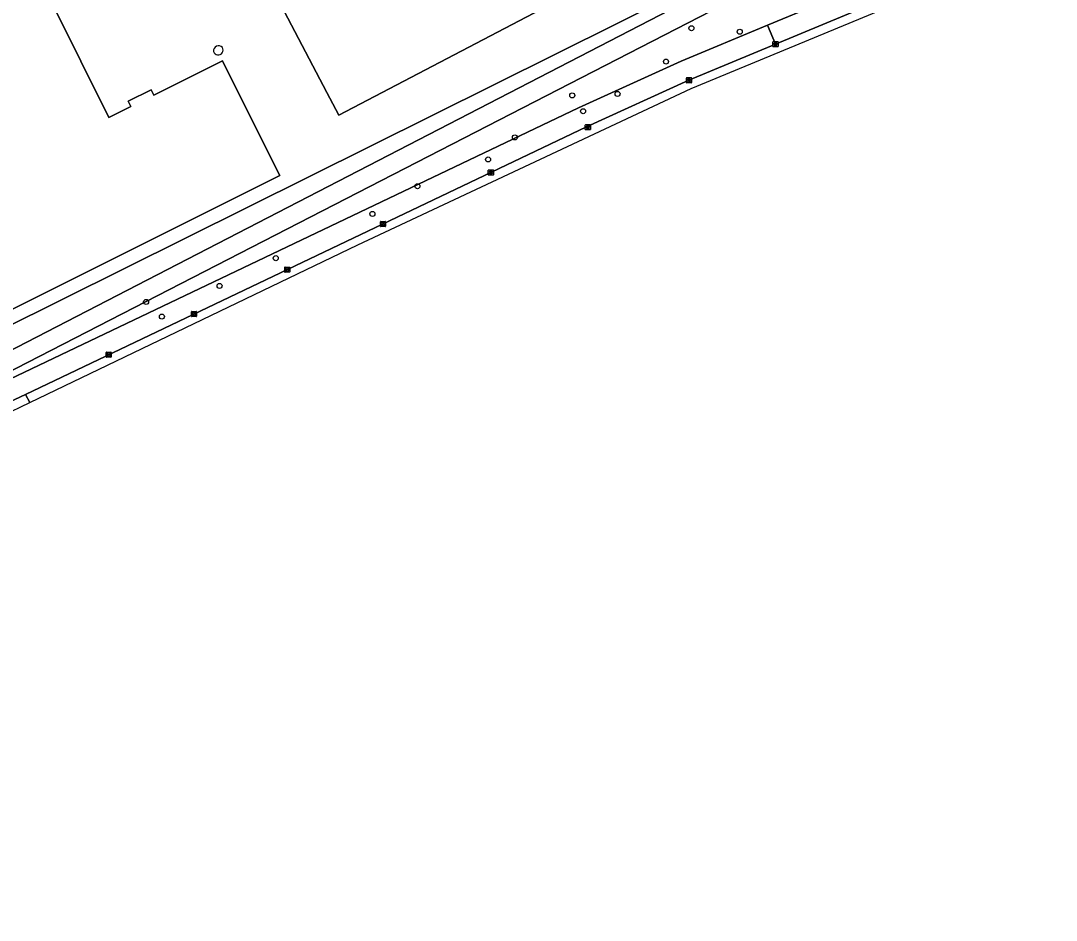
# Model space of a CAD drawing. Extents: x 157692 to 159674, y 381452 to 383291.
# Drawn here: x 158263.6 to 158465.6, y 381571.5 to 381746.9 of the extents above; entities that cross this region are included whole.
import ezdxf

# ---------------------------------------------------------------- set-up
doc = ezdxf.new("R2010")
doc.units = 0
for name, color, linetype in [('IMGEO_Boom', 7, 'Continuous'), ('IMGEO_Erf', 7, 'Continuous'), ('IMGEO_Fietspad_gesloten', 7, 'Continuous'), ('IMGEO_Groenvoorziening', 7, 'Continuous'), ('IMGEO_Kolk', 7, 'Continuous'), ('IMGEO_Opslagtank', 7, 'Continuous'), ('IMGEO_Pand', 7, 'Continuous'), ('IMGEO_Waterloop', 7, 'Continuous')]:
    doc.layers.add(name, color=color, linetype=linetype)

msp = doc.modelspace()

# ---------------------------------------------------------------- linework, layer by layer
at = {"layer": 'IMGEO_Boom'}
for centre in [(158394.39, 381745.43), (158403.82, 381744.74), (158389.44, 381738.91), (158371.16, 381732.33), (158379.99, 381732.61), (158373.26, 381729.24), (158359.96, 381724.13), (158354.73, 381719.83), (158340.95, 381714.62), (158332.18, 381709.21), (158313.32, 381700.59), (158302.35, 381695.18), (158288.04, 381692.05), (158291.1, 381689.19)]:
    msp.add_circle(centre, 0.489, dxfattribs=at)
at = {"layer": 'IMGEO_Erf'}
msp.add_lwpolyline([(158323.96, 381772.54), (158314.42, 381790.73), (158307.68, 381787.19), (158305.25, 381791.88), (158302.95, 381796.32), (158308.07, 381813.04), (158313.18, 381811.44), (158314.36, 381811.07), (158315.46, 381808.96), (158317.61, 381810.06), (158324.54, 381807.89), (158329.01, 381810.22), (158332.06, 381811.8), (158334.38, 381807.38), (158362.68, 381753.51), (158364.53, 381750), (158365.01, 381749.08), (158325.61, 381728.48), (158323.29, 381732.91), (158314.33, 381750), (158309.19, 381759.79), (158311.05, 381765.75)], close=True, dxfattribs=at)
for points in [[(158259.62, 381686.58), (158416.14, 381764.39)], [(158269.81, 381750), (158280.77, 381728.01), (158285.07, 381730.15), (158284.54, 381731.21), (158289.01, 381733.44), (158289.54, 381732.39), (158302.92, 381739.07), (158311.85, 381721.18), (158314.09, 381716.71), (158259.76, 381689.57), (158248.58, 381711.93)]]:
    msp.add_lwpolyline(points, dxfattribs=at)
for centre, radius, start, end in [((158302.15, 381741.04), 0.974, 38.7207, 190.9142), ((158302.09, 381741.18), 0.949, 199.986, 29.6489)]:
    msp.add_arc(centre, radius, start, end, dxfattribs=at)
at = {"layer": 'IMGEO_Fietspad_gesloten'}
for points in [[(158265.33, 381672.43), (158329.3, 381703.17), (158394.33, 381733.67), (158481.62, 381769.82), (158509.54, 381782.48), (158559.19, 381814.87), (158606.24, 381844.4), (158605.2, 381846.05), (158578.28, 381829.6), (158547.22, 381809.46), (158539.66, 381804.51)], [(158481.66, 381771.82), (158465.83, 381765.23), (158429.25, 381750), (158410.81, 381742.32), (158393.92, 381735.29), (158373.93, 381726.17), (158264.52, 381674.03), (158265.33, 381672.43)], [(158054.36, 381571.5), (158103.43, 381595.44), (158121.46, 381604.23), (158243.71, 381662.04), (158265.33, 381672.43), (158264.52, 381674.03), (158260.34, 381672.04), (158176.33, 381632), (158133.24, 381611.46), (158121.49, 381605.85), (158093.98, 381592.74), (158053.74, 381572.74), (158054.36, 381571.5)]]:
    msp.add_lwpolyline(points, dxfattribs=at)
at = {"layer": 'IMGEO_Groenvoorziening'}
for points in [[(158461.72, 381781.38), (158400.62, 381750), (158257.98, 381676.74), (158258.55, 381675.61), (158372.39, 381729.87), (158392.39, 381738.98), (158409.27, 381746.01), (158419.3, 381750.19), (158427.72, 381753.69), (158467.07, 381770.08), (158469.78, 381780.71), (158500, 381797.89), (158509.95, 381803.55), (158515.94, 381808.1), (158520.56, 381812.1), (158525.23, 381816.15), (158522.98, 381820.7), (158517.23, 381818.91), (158502.7, 381810.97), (158500, 381809.49), (158461.03, 381788.17), (158463.02, 381784.54)], [(158463.02, 381784.54), (158461.03, 381788.17), (158441.98, 381777.74), (158416.14, 381764.39), (158259.62, 381686.58), (158254.34, 381683.97), (158223.29, 381668.59), (158147.17, 381630.9), (158120.43, 381617.61), (158120.64, 381617.17), (158179.73, 381645.71), (158182.9, 381642.9), (158254.91, 381679.12), (158392.17, 381750), (158448.48, 381779.08), (158459.69, 381785.07)]]:
    msp.add_lwpolyline(points, dxfattribs=at)
for points in [[(158410.81, 381742.32), (158429.25, 381750), (158465.83, 381765.23), (158467.07, 381770.08), (158427.72, 381753.69), (158419.3, 381750.19), (158409.27, 381746.01)], [(158373.93, 381726.17), (158393.92, 381735.29), (158410.81, 381742.32), (158409.27, 381746.01), (158392.39, 381738.98), (158372.39, 381729.87), (158258.55, 381675.61), (158257.98, 381676.74), (158256.56, 381676.02), (158222.08, 381658.49), (158184.33, 381640.13), (158182.9, 381642.9), (158179.73, 381645.71), (158120.64, 381617.17), (158123.9, 381610.33), (158119.21, 381608.01), (158121.49, 381605.85), (158133.24, 381611.46), (158134.78, 381618.29), (158168.47, 381634.73), (158176.33, 381632), (158260.34, 381672.04), (158264.52, 381674.03)]]:
    msp.add_lwpolyline(points, close=True, dxfattribs=at)
at = {"layer": 'IMGEO_Kolk'}
for p, q in [((158410.31, 381741.89), (158410.31, 381742.74)), ((158410.38, 381742.82), (158411.24, 381742.82)), ((158411.31, 381742.74), (158411.31, 381741.89)), ((158411.24, 381741.82), (158410.38, 381741.82)), ((158410.57, 381742.31), (158410.57, 381742.32)), ((158410.61, 381742.36), (158411.01, 381742.36)), ((158411.01, 381742.27), (158410.61, 381742.27)), ((158410.82, 381742.04), (158410.79, 381742.04)), ((158410.8, 381742.6), (158410.82, 381742.6)), ((158411.05, 381742.32), (158411.05, 381742.31)), ((158393.42, 381734.86), (158393.42, 381735.71)), ((158393.49, 381735.79), (158394.35, 381735.79)), ((158394.35, 381734.78), (158393.49, 381734.78)), ((158393.68, 381735.28), (158393.68, 381735.29)), ((158393.72, 381735.33), (158394.12, 381735.33)), ((158394.12, 381735.24), (158393.72, 381735.24)), ((158393.91, 381735.56), (158393.93, 381735.56)), ((158393.93, 381735.01), (158393.91, 381735.01)), ((158394.16, 381735.29), (158394.16, 381735.28)), ((158394.42, 381735.71), (158394.42, 381734.86)), ((158373.69, 381725.7), (158373.69, 381726.55)), ((158373.76, 381726.63), (158374.62, 381726.63)), ((158374.69, 381726.55), (158374.69, 381725.7)), ((158374.62, 381725.63), (158373.76, 381725.63)), ((158373.95, 381726.12), (158373.95, 381726.13)), ((158373.99, 381726.17), (158374.39, 381726.17)), ((158374.39, 381726.08), (158373.99, 381726.08)), ((158374.2, 381725.85), (158374.17, 381725.85)), ((158374.18, 381726.41), (158374.2, 381726.41)), ((158374.43, 381726.13), (158374.43, 381726.12)), ((158354.78, 381716.86), (158354.78, 381717.72)), ((158354.86, 381717.79), (158355.71, 381717.79)), ((158355.71, 381716.79), (158354.86, 381716.79)), ((158355.04, 381717.28), (158355.04, 381717.3)), ((158355.08, 381717.33), (158355.48, 381717.33)), ((158355.48, 381717.25), (158355.08, 381717.25)), ((158355.27, 381717.57), (158355.3, 381717.57)), ((158355.29, 381717.01), (158355.27, 381717.01)), ((158355.53, 381717.3), (158355.53, 381717.28)), ((158355.78, 381717.72), (158355.78, 381716.86)), ((158333.74, 381706.84), (158333.74, 381707.69)), ((158333.81, 381707.76), (158334.67, 381707.76)), ((158334.67, 381706.76), (158333.81, 381706.76)), ((158334, 381707.26), (158334, 381707.27)), ((158334.04, 381707.31), (158334.44, 381707.31)), ((158334.43, 381707.22), (158334.04, 381707.22)), ((158334.25, 381706.98), (158334.22, 381706.98)), ((158334.23, 381707.54), (158334.25, 381707.54)), ((158334.48, 381707.27), (158334.48, 381707.26)), ((158334.74, 381707.69), (158334.74, 381706.84)), ((158315.06, 381697.94), (158315.06, 381698.79)), ((158315.13, 381698.86), (158315.99, 381698.86)), ((158315.32, 381698.36), (158315.32, 381698.37)), ((158315.36, 381698.41), (158315.76, 381698.41)), ((158315.75, 381698.32), (158315.36, 381698.32)), ((158315.55, 381698.64), (158315.57, 381698.64)), ((158315.8, 381698.37), (158315.8, 381698.36)), ((158316.06, 381698.79), (158316.06, 381697.94)), ((158315.99, 381697.86), (158315.13, 381697.86)), ((158315.57, 381698.08), (158315.54, 381698.08)), ((158296.95, 381690.2), (158297.81, 381690.2)), ((158296.88, 381689.28), (158296.88, 381690.13)), ((158297.81, 381689.2), (158296.95, 381689.2)), ((158297.14, 381689.7), (158297.14, 381689.71)), ((158297.18, 381689.75), (158297.58, 381689.75)), ((158297.58, 381689.66), (158297.18, 381689.66)), ((158297.37, 381689.98), (158297.39, 381689.98)), ((158297.39, 381689.42), (158297.37, 381689.42)), ((158297.62, 381689.71), (158297.62, 381689.7)), ((158297.88, 381690.13), (158297.88, 381689.28)), ((158280.24, 381681.35), (158280.24, 381682.2)), ((158280.32, 381682.28), (158281.17, 381682.28)), ((158281.24, 381682.2), (158281.24, 381681.35)), ((158281.17, 381681.27), (158280.32, 381681.27)), ((158280.5, 381681.77), (158280.5, 381681.78)), ((158280.94, 381681.73), (158280.54, 381681.73)), ((158280.55, 381681.82), (158280.94, 381681.82)), ((158280.73, 381682.05), (158280.76, 381682.05)), ((158280.75, 381681.5), (158280.73, 381681.5)), ((158280.99, 381681.78), (158280.99, 381681.77))]:
    msp.add_line(p, q, dxfattribs=at)
for points in [[(158410.31, 381741.89), (158410.31, 381742.74)], [(158410.38, 381742.82), (158411.24, 381742.82)], [(158411.31, 381742.74), (158411.31, 381741.89)], [(158411.24, 381741.82), (158410.38, 381741.82)], [(158393.42, 381734.86), (158393.42, 381735.71)], [(158393.49, 381735.79), (158394.35, 381735.79)], [(158394.35, 381734.78), (158393.49, 381734.78)], [(158394.42, 381735.71), (158394.42, 381734.86)], [(158373.69, 381725.7), (158373.69, 381726.55)], [(158373.76, 381726.63), (158374.62, 381726.63)], [(158374.69, 381726.55), (158374.69, 381725.7)], [(158374.62, 381725.63), (158373.76, 381725.63)], [(158354.78, 381716.86), (158354.78, 381717.72)], [(158354.86, 381717.79), (158355.71, 381717.79)], [(158355.71, 381716.79), (158354.86, 381716.79)], [(158355.78, 381717.72), (158355.78, 381716.86)], [(158333.74, 381706.84), (158333.74, 381707.69)], [(158333.81, 381707.76), (158334.67, 381707.76)], [(158334.67, 381706.76), (158333.81, 381706.76)], [(158334.74, 381707.69), (158334.74, 381706.84)], [(158315.06, 381697.94), (158315.06, 381698.79)], [(158315.13, 381698.86), (158315.99, 381698.86)], [(158316.06, 381698.79), (158316.06, 381697.94)], [(158315.99, 381697.86), (158315.13, 381697.86)], [(158296.95, 381690.2), (158297.81, 381690.2)], [(158296.88, 381689.28), (158296.88, 381690.13)], [(158297.81, 381689.2), (158296.95, 381689.2)], [(158297.88, 381690.13), (158297.88, 381689.28)], [(158280.24, 381681.35), (158280.24, 381682.2)], [(158280.32, 381682.28), (158281.17, 381682.28)], [(158281.24, 381682.2), (158281.24, 381681.35)], [(158281.17, 381681.27), (158280.32, 381681.27)]]:
    msp.add_lwpolyline(points, dxfattribs=at)
for centre, radius, start, end in [((158410.39, 381742.74), 0.0765, 91.552, 178.448), ((158410.39, 381742.74), 0.0765, 91.552, 178.448), ((158411.23, 381742.74), 0.0765, 1.552, 88.448), ((158411.23, 381742.74), 0.0765, 1.552, 88.448), ((158410.39, 381741.89), 0.0765, 181.552, 268.448), ((158410.39, 381741.89), 0.0765, 181.552, 268.448), ((158410.61, 381742.32), 0.0403, 85.8775, 175.7526), ((158410.6, 381742.31), 0.0366, 178.938, 274.7102), ((158411.01, 381742.32), 0.0386, 1.7309, 96.639), ((158411.01, 381742.32), 0.043, 264.8664, 352.4533), ((158411.23, 381741.89), 0.0765, 271.552, 358.448), ((158411.23, 381741.89), 0.0765, 271.552, 358.448), ((158393.5, 381735.71), 0.0765, 91.552, 178.448), ((158393.5, 381735.71), 0.0765, 91.552, 178.448), ((158393.5, 381734.86), 0.0765, 181.552, 268.448), ((158393.5, 381734.86), 0.0765, 181.552, 268.448), ((158393.72, 381735.29), 0.0403, 85.8775, 175.7526), ((158393.72, 381735.28), 0.0366, 178.938, 274.7102), ((158394.12, 381735.29), 0.0386, 1.7309, 96.639), ((158394.12, 381735.28), 0.043, 264.8664, 352.4533), ((158394.34, 381735.71), 0.0765, 1.552, 88.448), ((158394.34, 381735.71), 0.0765, 1.552, 88.448), ((158394.34, 381734.86), 0.0765, 271.552, 358.448), ((158394.34, 381734.86), 0.0765, 271.552, 358.448), ((158373.77, 381726.55), 0.0765, 91.552, 178.448), ((158373.77, 381726.55), 0.0765, 91.552, 178.448), ((158374.61, 381726.55), 0.0765, 1.552, 88.448), ((158374.61, 381726.55), 0.0765, 1.552, 88.448), ((158373.77, 381725.7), 0.0765, 181.552, 268.448), ((158373.77, 381725.7), 0.0765, 181.552, 268.448), ((158373.99, 381726.13), 0.0403, 85.8775, 175.7526), ((158373.98, 381726.12), 0.0366, 178.938, 274.7102), ((158374.39, 381726.13), 0.0386, 1.7309, 96.639), ((158374.39, 381726.13), 0.043, 264.8664, 352.4533), ((158374.61, 381725.7), 0.0765, 271.552, 358.448), ((158374.61, 381725.7), 0.0765, 271.552, 358.448), ((158354.86, 381717.72), 0.0765, 91.552, 178.448), ((158354.86, 381717.72), 0.0765, 91.552, 178.448), ((158354.86, 381716.87), 0.0765, 181.552, 268.448), ((158354.86, 381716.87), 0.0765, 181.552, 268.448), ((158355.08, 381717.29), 0.0403, 85.8775, 175.7526), ((158355.08, 381717.28), 0.0366, 178.938, 274.7102), ((158355.49, 381717.3), 0.0386, 1.7309, 96.639), ((158355.48, 381717.29), 0.043, 264.8664, 352.4533), ((158355.71, 381717.72), 0.0765, 1.552, 88.448), ((158355.71, 381717.72), 0.0765, 1.552, 88.448), ((158355.71, 381716.87), 0.0765, 271.552, 358.448), ((158355.71, 381716.87), 0.0765, 271.552, 358.448), ((158333.81, 381707.69), 0.0765, 91.552, 178.448), ((158333.81, 381707.69), 0.0765, 91.552, 178.448), ((158333.81, 381706.84), 0.0765, 181.552, 268.448), ((158333.81, 381706.84), 0.0765, 181.552, 268.448), ((158334.04, 381707.27), 0.0403, 85.8775, 175.7526), ((158334.03, 381707.26), 0.0366, 178.938, 274.7102), ((158334.44, 381707.26), 0.043, 264.8664, 352.4533), ((158334.44, 381707.27), 0.0386, 1.7309, 96.639), ((158334.66, 381707.69), 0.0765, 1.552, 88.448), ((158334.66, 381707.69), 0.0765, 1.552, 88.448), ((158334.66, 381706.84), 0.0765, 271.552, 358.448), ((158334.66, 381706.84), 0.0765, 271.552, 358.448), ((158315.13, 381698.79), 0.0765, 91.552, 178.448), ((158315.13, 381698.79), 0.0765, 91.552, 178.448), ((158315.36, 381698.37), 0.0403, 85.8775, 175.7526), ((158315.35, 381698.36), 0.0366, 178.938, 274.7102), ((158315.76, 381698.36), 0.043, 264.8664, 352.4533), ((158315.76, 381698.37), 0.0386, 1.7309, 96.639), ((158315.98, 381698.79), 0.0765, 1.552, 88.448), ((158315.98, 381698.79), 0.0765, 1.552, 88.448), ((158315.13, 381697.94), 0.0765, 181.552, 268.448), ((158315.13, 381697.94), 0.0765, 181.552, 268.448), ((158315.98, 381697.94), 0.0765, 271.552, 358.448), ((158315.98, 381697.94), 0.0765, 271.552, 358.448), ((158296.96, 381690.13), 0.0765, 91.552, 178.448), ((158296.96, 381690.13), 0.0765, 91.552, 178.448), ((158297.8, 381690.13), 0.0765, 1.552, 88.448), ((158297.8, 381690.13), 0.0765, 1.552, 88.448), ((158296.96, 381689.28), 0.0765, 181.552, 268.448), ((158296.96, 381689.28), 0.0765, 181.552, 268.448), ((158297.18, 381689.71), 0.0403, 85.8775, 175.7526), ((158297.18, 381689.7), 0.0366, 178.938, 274.7102), ((158297.58, 381689.71), 0.0386, 1.7309, 96.639), ((158297.58, 381689.7), 0.043, 264.8664, 352.4533), ((158297.8, 381689.28), 0.0765, 271.552, 358.448), ((158297.8, 381689.28), 0.0765, 271.552, 358.448), ((158280.32, 381682.2), 0.0765, 91.552, 178.448), ((158280.32, 381682.2), 0.0765, 91.552, 178.448), ((158281.17, 381682.2), 0.0765, 1.552, 88.448), ((158281.17, 381682.2), 0.0765, 1.552, 88.448), ((158280.32, 381681.35), 0.0765, 181.552, 268.448), ((158280.32, 381681.35), 0.0765, 181.552, 268.448), ((158280.54, 381681.78), 0.0403, 85.8775, 175.7526), ((158280.54, 381681.77), 0.0366, 178.938, 274.7102), ((158280.95, 381681.78), 0.0386, 1.7309, 96.639), ((158280.94, 381681.77), 0.043, 264.8664, 352.4533), ((158281.17, 381681.35), 0.0765, 271.552, 358.448), ((158281.17, 381681.35), 0.0765, 271.552, 358.448)]:
    msp.add_arc(centre, radius, start, end, dxfattribs=at)
for centre, major_axis, ratio, start_param, end_param in [((158410.8, 381742.32), (-0.387, 0.002), 0.722429, 4.712389, 7.853982), ((158410.82, 381742.32), (-0.39, 0.002), 0.717154, 1.570796, 4.712389), ((158393.91, 381735.28), (-0.387, 0.002), 0.722429, 4.712389, 7.853982), ((158393.93, 381735.28), (-0.39, 0.002), 0.717154, 1.570796, 4.712389), ((158374.18, 381726.13), (-0.387, 0.002), 0.722429, 4.712389, 7.853982), ((158374.2, 381726.13), (-0.39, 0.002), 0.717154, 1.570796, 4.712389), ((158355.27, 381717.29), (-0.387, 0.002), 0.722429, 4.712389, 7.853982), ((158355.29, 381717.29), (-0.39, 0.002), 0.717154, 1.570796, 4.712389), ((158334.23, 381707.26), (-0.387, 0.002), 0.722429, 4.712389, 7.853982), ((158334.25, 381707.26), (-0.39, 0.002), 0.717154, 1.570796, 4.712389), ((158315.55, 381698.36), (-0.387, 0.002), 0.722429, 4.712389, 7.853982), ((158315.57, 381698.36), (-0.39, 0.002), 0.717154, 1.570796, 4.712389), ((158297.37, 381689.7), (-0.387, 0.002), 0.722429, 4.712389, 7.853982), ((158297.39, 381689.7), (-0.39, 0.002), 0.717154, 1.570796, 4.712389), ((158280.73, 381681.77), (-0.387, 0.002), 0.722429, 4.712389, 7.853982), ((158280.75, 381681.77), (-0.39, 0.002), 0.717154, 1.570796, 4.712389)]:
    msp.add_ellipse(centre, major_axis=major_axis, ratio=ratio, start_param=start_param, end_param=end_param, dxfattribs=at)
at = {"layer": 'IMGEO_Opslagtank'}
for centre, radius, start, end in [((158302.15, 381741.04), 0.974, 38.7207, 190.9142), ((158302.09, 381741.18), 0.949, 199.986, 29.6489)]:
    msp.add_arc(centre, radius, start, end, dxfattribs=at)
at = {"layer": 'IMGEO_Pand'}
msp.add_lwpolyline([(158313.18, 381811.44), (158308.07, 381813.04), (158302.95, 381796.32), (158305.25, 381791.88), (158307.68, 381787.19), (158314.42, 381790.73), (158323.96, 381772.54), (158311.05, 381765.75), (158309.19, 381759.79), (158314.33, 381750), (158323.29, 381732.91), (158325.61, 381728.48), (158365.01, 381749.08), (158364.53, 381750), (158362.68, 381753.51), (158334.38, 381807.38), (158332.06, 381811.8), (158329.01, 381810.22), (158324.54, 381807.89), (158317.61, 381810.06), (158315.46, 381808.96), (158314.36, 381811.07)], close=True, dxfattribs=at)
msp.add_lwpolyline([(158230.14, 381748.88), (158242.38, 381724.36), (158248.58, 381711.93), (158259.76, 381689.57), (158314.09, 381716.71), (158311.85, 381721.18), (158302.92, 381739.07), (158289.54, 381732.39), (158289.01, 381733.44), (158284.54, 381731.21), (158285.07, 381730.15), (158280.77, 381728.01), (158269.81, 381750)], dxfattribs=at)
at = {"layer": 'IMGEO_Waterloop'}
msp.add_lwpolyline([(158459.69, 381785.07), (158448.48, 381779.08), (158392.17, 381750), (158254.91, 381679.12), (158182.9, 381642.9), (158184.33, 381640.13), (158222.08, 381658.49), (158256.56, 381676.02), (158257.98, 381676.74), (158400.62, 381750), (158461.72, 381781.38)], dxfattribs=at)

doc.saveas('drawing.dxf')
